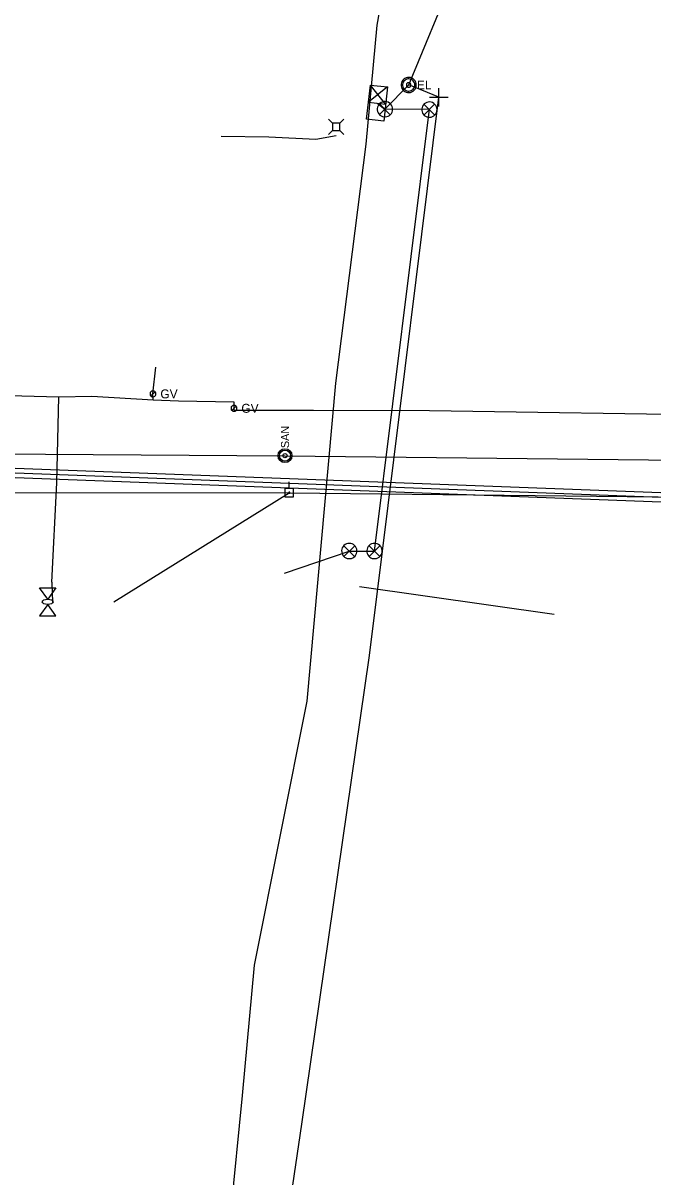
# Model space of a CAD drawing. Extents: x 600849 to 606371, y 330010 to 403088.
# Drawn here: x 602160.3 to 602432, y 357870.5 to 358368.1 of the extents above; entities that cross this region are included whole.
import ezdxf

# ---------------------------------------------------------------- set-up
doc = ezdxf.new("R2010")
doc.units = 0
for name, color, linetype in [('Default', 7, 'Continuous'), ('E_FTMS_Conduit', 7, 'Continuous'), ('E_SIG', 7, 'Continuous'), ('E_UTL_AG', 7, 'Continuous'), ('E_UTL_AG_Bold', 7, 'Continuous'), ('E_UTL_E', 7, 'Continuous'), ('E_UTL_EPowerPole', 7, 'Continuous'), ('E_UTL_FO_UG', 7, 'Continuous'), ('E_UTL_FO_UG_PNT', 7, 'Continuous'), ('E_UTL_FO_UG_QWEST', 7, 'Continuous'), ('E_UTL_G', 7, 'Continuous'), ('E_UTL_G_UG', 7, 'Continuous'), ('E_UTL_Overhead', 7, 'Continuous'), ('E_UTL_SAN', 7, 'Continuous'), ('E_UTL_SAN_UG', 7, 'Continuous')]:
    doc.layers.add(name, color=color, linetype=linetype)

# ---------------------------------------------------------------- blocks, each defined once
blk = doc.blocks.new('_U260')
at = {"layer": 'Default'}
for p, q in [((1835935, 1092198.5), (1835935, 1092222.9)), ((1835922.8, 1092210.7), (1835947.2, 1092210.7))]:
    blk.add_line(p, q, dxfattribs=at)
blk = doc.blocks.new('_U261')
at = {"layer": 'E_UTL_FO_UG'}
blk.add_blockref('_U260', (0, 0), dxfattribs=at)
blk = doc.blocks.new('_U258')
at = {"layer": 'Default'}
for p, q in [((1835935, 1092198.5), (1835935, 1092222.9)), ((1835922.8, 1092210.7), (1835947.2, 1092210.7))]:
    blk.add_line(p, q, dxfattribs=at)
blk = doc.blocks.new('_U259')
at = {"layer": 'E_UTL_FO_UG'}
blk.add_blockref('_U258', (0, 0), dxfattribs=at)

msp = doc.modelspace()

# ---------------------------------------------------------------- linework, layer by layer
at = {"layer": 'E_FTMS_Conduit'}
msp.add_line((602305.41, 358125.11), (602389.37, 358113.29), dxfattribs=at)
for points in [[(602326.68, 358341.43), (602346.21, 358388.56), (602399.45, 358703.83), (602430.22, 358921.71), (602437.54, 358999.17), (602477.25, 359283.96), (602515.12, 359574.7), (602554.05, 359856.32), (602577.27, 360093.21), (602578.68, 360097.88), (602645.76, 360520.72), (602677.67, 360721.57), (602689.58, 360808.32), (602728.56, 361144.49), (602773.44, 361436.86)], [(602196.81, 357307.9), (602214.61, 357448.42), (602214.97, 357449.29), (602243.35, 357641.03), (602280.63, 357893.29), (602309.77, 358095.45), (602315.34, 358140.45), (602339.68, 358336.14), (602326.68, 358341.43)], [(602335.6, 358330.81), (602316.44, 358330.97), (602326.68, 358341.43)], [(602311.91, 358140.45), (602335.61, 358330.94)], [(602273.14, 358130.91), (602301.05, 358140.45), (602311.91, 358140.45)]]:
    msp.add_lwpolyline(points, dxfattribs=at)
at = {"layer": 'E_SIG'}
for points in [[(602308.55, 358326.62), (602310.18, 358341.38)], [(602317.56, 358340.57), (602309.37, 358334)], [(602310.18, 358341.38), (602317.56, 358340.57)], [(602316.75, 358333.19), (602310.18, 358341.38)], [(602317.56, 358340.57), (602315.93, 358325.81)], [(602309.37, 358334), (602316.75, 358333.19)], [(602313.06, 358333.59), (602313.06, 358333.59)], [(602319.74, 358330.97), (602319.68, 358331.6), (602319.5, 358332.2), (602319.21, 358332.76), (602318.82, 358333.25), (602318.35, 358333.66), (602317.81, 358333.98), (602317.21, 358334.18), (602316.59, 358334.27), (602315.97, 358334.24), (602315.36, 358334.09), (602314.79, 358333.83), (602314.27, 358333.47), (602313.84, 358333.01), (602313.5, 358332.49), (602313.27, 358331.9), (602313.15, 358331.29), (602313.15, 358330.66), (602313.27, 358330.04), (602313.5, 358329.46), (602313.84, 358328.93), (602314.27, 358328.48), (602314.79, 358328.12), (602315.36, 358327.86), (602315.97, 358327.71), (602316.59, 358327.68), (602317.21, 358327.77), (602317.81, 358327.97), (602318.35, 358328.29), (602318.82, 358328.7), (602319.21, 358329.19), (602319.5, 358329.75), (602319.68, 358330.35), (602319.74, 358330.97)], [(602318.7, 358333.31), (602314.09, 358328.65)], [(602314.09, 358333.26), (602318.74, 358328.61)], [(602338.9, 358330.81), (602338.84, 358331.43), (602338.66, 358332.03), (602338.37, 358332.59), (602337.98, 358333.08), (602337.51, 358333.49), (602336.97, 358333.81), (602336.37, 358334.01), (602335.75, 358334.1), (602335.13, 358334.07), (602334.52, 358333.92), (602333.95, 358333.66), (602333.43, 358333.3), (602333, 358332.85), (602332.66, 358332.32), (602332.43, 358331.74), (602332.31, 358331.12), (602332.31, 358330.49), (602332.43, 358329.88), (602332.66, 358329.29), (602333, 358328.77), (602333.43, 358328.31), (602333.95, 358327.95), (602334.52, 358327.69), (602335.13, 358327.54), (602335.75, 358327.51), (602336.37, 358327.6), (602336.97, 358327.8), (602337.51, 358328.12), (602337.98, 358328.53), (602338.37, 358329.02), (602338.66, 358329.58), (602338.84, 358330.18), (602338.9, 358330.81)], [(602337.86, 358333.14), (602333.25, 358328.48)], [(602333.25, 358333.09), (602337.9, 358328.44)], [(602315.93, 358325.81), (602308.55, 358326.62)], [(602301.05, 358143.75), (602300.42, 358143.69), (602299.82, 358143.51), (602299.26, 358143.22), (602298.77, 358142.84), (602298.36, 358142.36), (602298.05, 358141.82), (602297.84, 358141.23), (602297.75, 358140.61), (602297.78, 358139.98), (602297.93, 358139.37), (602298.19, 358138.8), (602298.55, 358138.29), (602299.01, 358137.85), (602299.54, 358137.52), (602300.12, 358137.28), (602300.73, 358137.16), (602301.36, 358137.16), (602301.98, 358137.28), (602302.56, 358137.52), (602303.09, 358137.85), (602303.54, 358138.29), (602303.91, 358138.8), (602304.17, 358139.37), (602304.31, 358139.98), (602304.34, 358140.61), (602304.25, 358141.23), (602304.05, 358141.82), (602303.74, 358142.36), (602303.32, 358142.84), (602302.83, 358143.22), (602302.27, 358143.51), (602301.67, 358143.69), (602301.05, 358143.75)], [(602298.71, 358142.71), (602303.37, 358138.1)], [(602298.76, 358138.1), (602303.41, 358142.75)], [(602311.91, 358143.75), (602311.29, 358143.69), (602310.69, 358143.51), (602310.13, 358143.22), (602309.64, 358142.84), (602309.22, 358142.36), (602308.91, 358141.82), (602308.71, 358141.23), (602308.62, 358140.61), (602308.65, 358139.98), (602308.79, 358139.37), (602309.06, 358138.8), (602309.42, 358138.29), (602309.87, 358137.85), (602310.4, 358137.52), (602310.98, 358137.28), (602311.6, 358137.16), (602312.23, 358137.16), (602312.84, 358137.28), (602313.43, 358137.52), (602313.95, 358137.85), (602314.41, 358138.29), (602314.77, 358138.8), (602315.03, 358139.37), (602315.18, 358139.98), (602315.21, 358140.61), (602315.12, 358141.23), (602314.91, 358141.82), (602314.6, 358142.36), (602314.19, 358142.84), (602313.7, 358143.22), (602313.14, 358143.51), (602312.54, 358143.69), (602311.91, 358143.75)], [(602309.58, 358142.71), (602314.24, 358138.1)], [(602309.63, 358138.1), (602314.28, 358142.75)]]:
    msp.add_lwpolyline(points, dxfattribs=at)
at = {"layer": 'E_UTL_AG'}
for points in [[(602167.49, 358124.55), (602174.42, 358124.55)], [(602170.96, 358119.7), (602167.49, 358124.55)], [(602174.42, 358124.55), (602170.96, 358119.7)], [(602170.96, 358117.39), (602167.49, 358112.55)], [(602174.42, 358112.55), (602170.96, 358117.39)], [(602167.49, 358112.55), (602174.42, 358112.55)]]:
    msp.add_lwpolyline(points, dxfattribs=at)
msp.add_ellipse((602170.96, 358118.55), major_axis=(2.31, 0), ratio=0.5, dxfattribs=at)
at = {"layer": 'E_UTL_AG_Bold'}
for points in [[(602293.83, 358324.9), (602292.08, 358326.65)], [(602293.83, 358321.81), (602292.08, 358320.05)], [(602296.92, 358324.9), (602293.83, 358324.9)], [(602293.83, 358324.9), (602293.83, 358321.81)], [(602293.83, 358321.81), (602296.92, 358321.81)], [(602296.92, 358324.9), (602298.68, 358326.65)], [(602296.92, 358321.81), (602296.92, 358324.9)], [(602296.92, 358321.81), (602298.68, 358320.05)]]:
    msp.add_lwpolyline(points, dxfattribs=at)
at = {"layer": 'E_UTL_E'}
for points in [[(602329.98, 358341.44), (602329.92, 358342.06), (602329.74, 358342.66), (602329.46, 358343.22), (602329.07, 358343.71), (602328.6, 358344.12), (602328.05, 358344.44), (602327.46, 358344.64), (602326.84, 358344.73), (602326.21, 358344.7), (602325.6, 358344.55), (602325.03, 358344.29), (602324.52, 358343.93), (602324.09, 358343.48), (602323.75, 358342.95), (602323.51, 358342.36), (602323.4, 358341.75), (602323.4, 358341.12), (602323.51, 358340.51), (602323.75, 358339.92), (602324.09, 358339.4), (602324.52, 358338.94), (602325.03, 358338.58), (602325.6, 358338.32), (602326.21, 358338.17), (602326.84, 358338.14), (602327.46, 358338.23), (602328.05, 358338.43), (602328.6, 358338.75), (602329.07, 358339.16), (602329.46, 358339.65), (602329.74, 358340.21), (602329.92, 358340.81), (602329.98, 358341.44)], [(602329.98, 358341.44), (602329.92, 358342.06), (602329.74, 358342.66), (602329.46, 358343.22), (602329.07, 358343.71), (602328.6, 358344.12), (602328.05, 358344.44), (602327.46, 358344.64), (602326.84, 358344.73), (602326.21, 358344.7), (602325.6, 358344.55), (602325.03, 358344.29), (602324.52, 358343.93), (602324.09, 358343.48), (602323.75, 358342.95), (602323.51, 358342.36), (602323.4, 358341.75), (602323.4, 358341.12), (602323.51, 358340.51), (602323.75, 358339.92), (602324.09, 358339.4), (602324.52, 358338.94), (602325.03, 358338.58), (602325.6, 358338.32), (602326.21, 358338.17), (602326.84, 358338.14), (602327.46, 358338.23), (602328.05, 358338.43), (602328.6, 358338.75), (602329.07, 358339.16), (602329.46, 358339.65), (602329.74, 358340.21), (602329.92, 358340.81), (602329.98, 358341.44)], [(602329.32, 358341.44), (602329.27, 358341.93), (602329.13, 358342.42), (602328.9, 358342.86), (602328.59, 358343.26), (602328.21, 358343.59), (602327.78, 358343.84), (602327.3, 358344), (602326.81, 358344.07), (602326.31, 358344.05), (602325.82, 358343.93), (602325.36, 358343.72), (602324.95, 358343.43), (602324.61, 358343.07), (602324.33, 358342.64), (602324.15, 358342.18), (602324.05, 358341.69), (602324.05, 358341.18), (602324.15, 358340.69), (602324.33, 358340.23), (602324.61, 358339.8), (602324.95, 358339.44), (602325.36, 358339.15), (602325.82, 358338.94), (602326.31, 358338.82), (602326.81, 358338.8), (602327.3, 358338.87), (602327.78, 358339.03), (602328.21, 358339.28), (602328.59, 358339.61), (602328.9, 358340.01), (602329.13, 358340.45), (602329.27, 358340.94), (602329.32, 358341.44)], [(602329.32, 358341.44), (602329.27, 358341.93), (602329.13, 358342.42), (602328.9, 358342.86), (602328.59, 358343.26), (602328.21, 358343.59), (602327.78, 358343.84), (602327.3, 358344), (602326.81, 358344.07), (602326.31, 358344.05), (602325.82, 358343.93), (602325.36, 358343.72), (602324.95, 358343.43), (602324.61, 358343.07), (602324.33, 358342.64), (602324.15, 358342.18), (602324.05, 358341.69), (602324.05, 358341.18), (602324.15, 358340.69), (602324.33, 358340.23), (602324.61, 358339.8), (602324.95, 358339.44), (602325.36, 358339.15), (602325.82, 358338.94), (602326.31, 358338.82), (602326.81, 358338.8), (602327.3, 358338.87), (602327.78, 358339.03), (602328.21, 358339.28), (602328.59, 358339.61), (602328.9, 358340.01), (602329.13, 358340.45), (602329.27, 358340.94), (602329.32, 358341.44)], [(602327.67, 358341.44), (602327.65, 358341.62), (602327.6, 358341.8), (602327.51, 358341.97), (602327.4, 358342.12), (602327.26, 358342.24), (602327.09, 358342.34), (602326.91, 358342.4), (602326.73, 358342.42), (602326.54, 358342.42), (602326.36, 358342.37), (602326.19, 358342.29), (602326.03, 358342.18), (602325.9, 358342.05), (602325.8, 358341.89), (602325.73, 358341.71), (602325.7, 358341.53), (602325.7, 358341.34), (602325.73, 358341.16), (602325.8, 358340.98), (602325.9, 358340.82), (602326.03, 358340.69), (602326.19, 358340.58), (602326.36, 358340.5), (602326.54, 358340.46), (602326.73, 358340.45), (602326.91, 358340.47), (602327.09, 358340.53), (602327.26, 358340.63), (602327.4, 358340.75), (602327.51, 358340.9), (602327.6, 358341.07), (602327.65, 358341.25), (602327.67, 358341.44)], [(602327.67, 358341.44), (602327.65, 358341.62), (602327.6, 358341.8), (602327.51, 358341.97), (602327.4, 358342.12), (602327.26, 358342.24), (602327.09, 358342.34), (602326.91, 358342.4), (602326.73, 358342.42), (602326.54, 358342.42), (602326.36, 358342.37), (602326.19, 358342.29), (602326.03, 358342.18), (602325.9, 358342.05), (602325.8, 358341.89), (602325.73, 358341.71), (602325.7, 358341.53), (602325.7, 358341.34), (602325.73, 358341.16), (602325.8, 358340.98), (602325.9, 358340.82), (602326.03, 358340.69), (602326.19, 358340.58), (602326.36, 358340.5), (602326.54, 358340.46), (602326.73, 358340.45), (602326.91, 358340.47), (602327.09, 358340.53), (602327.26, 358340.63), (602327.4, 358340.75), (602327.51, 358340.9), (602327.6, 358341.07), (602327.65, 358341.25), (602327.67, 358341.44)]]:
    msp.add_lwpolyline(points, dxfattribs=at)
at = {"layer": 'E_UTL_EPowerPole'}
for points in [[(602275.15, 358167.46), (602275.15, 358170.36)], [(602277, 358167.46), (602273.31, 358167.46)], [(602273.31, 358167.46), (602273.31, 358163.76)], [(602273.31, 358163.76), (602277, 358163.76)], [(602275.42, 358165.61), (602275.42, 358165.66), (602275.41, 358165.7), (602275.39, 358165.74), (602275.36, 358165.78), (602275.32, 358165.81), (602275.28, 358165.83), (602275.24, 358165.85), (602275.2, 358165.85), (602275.15, 358165.85), (602275.11, 358165.84), (602275.07, 358165.82), (602275.03, 358165.79), (602275, 358165.76), (602274.97, 358165.72), (602274.96, 358165.68), (602274.95, 358165.64), (602274.95, 358165.59), (602274.96, 358165.55), (602274.97, 358165.5), (602275, 358165.47), (602275.03, 358165.43), (602275.07, 358165.41), (602275.11, 358165.39), (602275.15, 358165.38), (602275.2, 358165.38), (602275.24, 358165.38), (602275.28, 358165.4), (602275.32, 358165.42), (602275.36, 358165.45), (602275.39, 358165.48), (602275.41, 358165.52), (602275.42, 358165.57), (602275.42, 358165.61)], [(602277, 358163.76), (602277, 358167.46)]]:
    msp.add_lwpolyline(points, dxfattribs=at)
at = {"layer": 'E_UTL_FO_UG'}
for points in [[(602339.68, 358333.94), (602339.68, 358338.34)], [(602339.68, 358333.94), (602339.68, 358338.34)], [(602313.06, 358333.59), (602316.44, 358330.97)], [(602337.48, 358336.14), (602341.88, 358336.14)], [(602337.48, 358336.14), (602341.88, 358336.14)], [(602245.85, 358319.4), (602266.3, 358319.03), (602286.69, 358318.07), (602295.35, 358319.63)]]:
    msp.add_lwpolyline(points, dxfattribs=at)
at = {"layer": 'E_UTL_FO_UG_QWEST'}
msp.add_lwpolyline([(602171.7, 357367.46), (602184.21, 357404.63), (602201.66, 357450.88), (602221.77, 357567.91), (602221.83, 357585.84), (602223.59, 357612.86), (602222.67, 357649.25), (602240.11, 357777.23), (602240.54, 357789.02), (602250.03, 357854.81), (602254.93, 357905.63), (602260.23, 357961.82), (602282.93, 358075.65), (602295.26, 358212.9), (602308.39, 358315.96), (602313.04, 358367.2), (602324, 358428.41)], dxfattribs=at)
at = {"layer": 'E_UTL_G'}
for points in [[(602217.66, 358208.21), (602217.63, 358208.46), (602217.56, 358208.69), (602217.45, 358208.91), (602217.3, 358209.1), (602217.12, 358209.26), (602216.91, 358209.38), (602216.68, 358209.46), (602216.43, 358209.49), (602216.19, 358209.48), (602215.95, 358209.43), (602215.73, 358209.32), (602215.53, 358209.18), (602215.36, 358209.01), (602215.23, 358208.8), (602215.14, 358208.57), (602215.1, 358208.33), (602215.1, 358208.09), (602215.14, 358207.85), (602215.23, 358207.62), (602215.36, 358207.42), (602215.53, 358207.24), (602215.73, 358207.1), (602215.95, 358207), (602216.19, 358206.94), (602216.43, 358206.93), (602216.68, 358206.97), (602216.91, 358207.05), (602217.12, 358207.17), (602217.3, 358207.33), (602217.45, 358207.52), (602217.56, 358207.74), (602217.63, 358207.97), (602217.66, 358208.21)], [(602215.47, 358207.31), (602217.28, 358209.12)], [(602252.6, 358202), (602252.57, 358202.24), (602252.5, 358202.47), (602252.39, 358202.69), (602252.24, 358202.88), (602252.06, 358203.04), (602251.85, 358203.16), (602251.62, 358203.24), (602251.37, 358203.28), (602251.13, 358203.27), (602250.89, 358203.21), (602250.67, 358203.11), (602250.47, 358202.97), (602250.3, 358202.79), (602250.17, 358202.59), (602250.08, 358202.36), (602250.04, 358202.12), (602250.04, 358201.88), (602250.08, 358201.64), (602250.17, 358201.41), (602250.3, 358201.2), (602250.47, 358201.03), (602250.67, 358200.89), (602250.89, 358200.78), (602251.13, 358200.73), (602251.37, 358200.72), (602251.62, 358200.75), (602251.85, 358200.83), (602252.06, 358200.95), (602252.24, 358201.11), (602252.39, 358201.3), (602252.5, 358201.52), (602252.57, 358201.75), (602252.6, 358202)], [(602250.41, 358201.09), (602252.22, 358202.9)]]:
    msp.add_lwpolyline(points, dxfattribs=at)
at = {"layer": 'E_UTL_G_UG'}
for points in [[(602216.53, 358205.63), (602216.37, 358208.21), (602217.63, 358219.81)], [(602080.58, 358206.71), (602094.71, 358206.09), (602133.09, 358207.84), (602159.82, 358207.34), (602175.71, 358206.92), (602189.95, 358207.23), (602216.53, 358205.63), (602227.39, 358205.22), (602251.32, 358204.82), (602251.31, 358201.16), (602285.58, 358201.21), (602335.7, 358201.01), (602466.64, 358199.02), (602480.62, 358198.84), (602497.75, 358198.66), (602510.23, 358199.32), (602528.27, 358199.26)], [(602172.76, 358126.97), (602174.98, 358169.79), (602175.71, 358206.92)], [(602172.76, 358126.97), (602173.06, 358118.29)]]:
    msp.add_lwpolyline(points, dxfattribs=at)
at = {"layer": 'E_UTL_Overhead'}
for points in [[(601965.3, 358142.36), (602141.6, 358165.66), (602275.19, 358165.61), (602527.03, 358162.85)], [(602199.56, 358118.58), (602275.19, 358165.61)]]:
    msp.add_lwpolyline(points, dxfattribs=at)
at = {"layer": 'E_UTL_SAN'}
for radius in [3, 2.4, 0.9]:
    msp.add_circle((602273.32, 358181.58), radius, dxfattribs=at)
at = {"layer": 'E_UTL_SAN_UG'}
for p, q in [((602071.78, 358182.78), (602273.32, 358181.57)), ((602082.46, 358178.99), (602692.62, 358155.94)), ((602273.32, 358181.57), (602642.48, 358177.46)), ((602082.31, 358174.99), (602692.47, 358151.94)), ((602082.38, 358176.99), (602692.55, 358153.94))]:
    msp.add_line(p, q, dxfattribs=at)

# ---------------------------------------------------------------- block references
at = {"layer": 'E_UTL_FO_UG_PNT', "xscale": 0.32808333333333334, "yscale": 0.32808333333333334}
for name in ['_U261', '_U259']:
    msp.add_blockref(name, (0, 0), dxfattribs=at)

# ---------------------------------------------------------------- texts
at = {"layer": 'E_UTL_E'}
msp.add_text('EL', height=3.849, dxfattribs=at).set_placement((602330.25, 358339.49))
msp.add_text('EL', height=3.849, dxfattribs=at).set_placement((602330.25, 358339.49))
at = {"layer": 'E_UTL_G'}
for p in [(602219.58, 358206.29), (602254.52, 358200.07)]:
    msp.add_text('GV', height=3.85, dxfattribs=at).set_placement(p)
at = {"layer": 'E_UTL_SAN'}
msp.add_text('SAN', height=3.499, rotation=90, dxfattribs=at).set_placement((602275.09, 358184.82))

doc.saveas('drawing.dxf')
